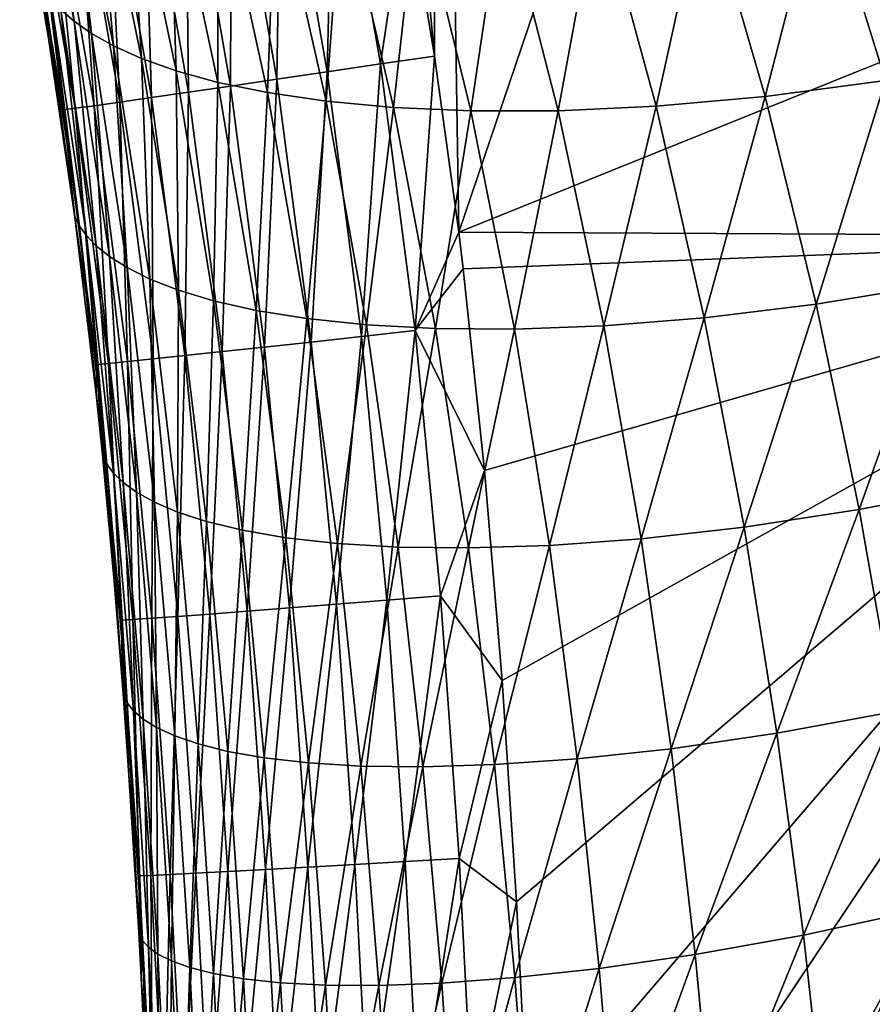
# Model space of a CAD drawing. Header units: metres. Extents: x -104 to 104, y -68 to 90.
# Tile 456 of 656: x -24.3 to -22.05, y 27.71 to 30.31. Entities that reach past the tile are written whole.
import ezdxf

# ---------------------------------------------------------------- set-up
doc = ezdxf.new("R2010")
doc.units = ezdxf.units.M
doc.layers.add('solid_FIT-BATH-153_SW0002', color=7, linetype='CONTINUOUS')

msp = doc.modelspace()

# ---------------------------------------------------------------- linework, layer by layer
at = {"layer": 'solid_FIT-BATH-153_SW0002'}
for points in [[(-23.276211, 30.6551, 16.15406), (-23.202858, 30.210238, 16.151699), (-23.620911, 34.681229, 16.172358)], [(-23.201376, 33.714073, 16.168056), (-23.620911, 34.681229, 16.172358), (-23.202858, 30.210238, 16.151699)], [(-23.201376, 33.714073, 16.168056), (-23.202858, 30.210238, 16.151699), (-23.139238, 29.745956, 16.149181)], [(-22.359919, 32.041527, 16.159895), (-23.201376, 33.714073, 16.168056), (-23.139238, 29.745956, 16.149181)], [(-22.359919, 32.041527, 16.159895), (-23.139238, 29.745956, 16.149181), (-21.4053, 30.445055, 16.151255)], [(-24.154644, 30.302532, 9.107574), (-24.27581, 30.91901, 9.044668), (-24.231009, 30.885176, 7.597458)], [(-24.154644, 30.302532, 9.107574), (-24.189634, 30.332682, 10.581941), (-24.27581, 30.91901, 9.044668)], [(-24.109022, 30.270475, 7.670925), (-24.231009, 30.885176, 7.597458), (-24.173689, 30.84955, 6.188597)], [(-24.109022, 30.270475, 7.670925), (-24.154644, 30.302532, 9.107574), (-24.231009, 30.885176, 7.597458)], [(-23.608374, 30.866951, 16.113642), (-23.486834, 30.168833, 16.109938), (-23.468977, 30.894476, 16.145029)], [(-23.486834, 30.168833, 16.109938), (-23.346264, 30.18977, 16.141304), (-23.468977, 30.894476, 16.145029)], [(-23.468977, 30.894476, 16.145029), (-23.346264, 30.18977, 16.141304), (-23.276211, 30.6551, 16.15406)], [(-23.739567, 30.841158, 16.062866), (-23.619129, 30.149242, 16.059181), (-23.608374, 30.866951, 16.113642)], [(-23.619129, 30.149242, 16.059181), (-23.486834, 30.168833, 16.109938), (-23.608374, 30.866951, 16.113642)], [(-24.050493, 30.237249, 6.271262), (-24.173689, 30.84955, 6.188597), (-24.101341, 30.81321, 4.81223)], [(-24.050493, 30.237249, 6.271262), (-24.109022, 30.270475, 7.670925), (-24.173689, 30.84955, 6.188597)], [(-23.861013, 30.817394, 15.994285), (-23.741594, 30.131224, 15.990612), (-23.739567, 30.841158, 16.062866)], [(-23.741594, 30.131224, 15.990612), (-23.619129, 30.149242, 16.059181), (-23.739567, 30.841158, 16.062866)], [(-23.976662, 30.203926, 4.903316), (-24.101341, 30.81321, 4.81223), (-24.011869, 30.777206, 3.465278)], [(-23.976662, 30.203926, 4.903316), (-24.050493, 30.237249, 6.271262), (-24.101341, 30.81321, 4.81223)], [(-23.971165, 30.795956, 15.909479), (-23.852667, 30.115002, 15.905816), (-23.861013, 30.817394, 15.994285)], [(-23.852667, 30.115002, 15.905816), (-23.741594, 30.131224, 15.990612), (-23.861013, 30.817394, 15.994285)], [(-24.151398, 30.761257, 15.697525), (-24.034407, 30.088852, 15.693869), (-24.068474, 30.777143, 15.810032)], [(-24.068474, 30.777143, 15.810032), (-23.95079, 30.100801, 15.806375), (-23.971165, 30.795956, 15.909479)], [(-24.034407, 30.088852, 15.693869), (-23.95079, 30.100801, 15.806375), (-24.068474, 30.777143, 15.810032)], [(-23.885469, 30.171556, 3.56401), (-24.011869, 30.777206, 3.465278), (-23.903519, 30.742584, 2.14716)], [(-23.885469, 30.171556, 3.56401), (-23.976662, 30.203926, 4.903316), (-24.011869, 30.777206, 3.465278)], [(-23.95079, 30.100801, 15.806375), (-23.852667, 30.115002, 15.905816), (-23.971165, 30.795956, 15.909479)], [(-24.21839, 30.748594, 15.573539), (-24.101954, 30.079374, 15.56988), (-24.151398, 30.761257, 15.697525)], [(-24.101954, 30.079374, 15.56988), (-24.034407, 30.088852, 15.693869), (-24.151398, 30.761257, 15.697525)], [(-24.298389, 30.734131, 15.297461), (-24.182611, 30.068743, 15.293787), (-24.267902, 30.739452, 15.439657)], [(-24.221388, 30.251812, 15.148431), (-24.182611, 30.068743, 15.293787), (-24.298389, 30.734131, 15.297461)], [(-24.24826, 30.411251, 15.149306), (-24.221388, 30.251812, 15.148431), (-24.298389, 30.734131, 15.297461)], [(-24.267902, 30.739452, 15.439657), (-24.151876, 30.072598, 15.435993), (-24.21839, 30.748594, 15.573539)], [(-24.182611, 30.068743, 15.293787), (-24.151876, 30.072598, 15.435993), (-24.267902, 30.739452, 15.439657)], [(-24.151876, 30.072598, 15.435993), (-24.101954, 30.079374, 15.56988), (-24.21839, 30.748594, 15.573539)], [(-23.775133, 30.141176, 2.252283), (-23.903519, 30.742584, 2.14716), (-23.774464, 30.710581, 0.859861)], [(-23.775133, 30.141176, 2.252283), (-23.885469, 30.171556, 3.56401), (-23.903519, 30.742584, 2.14716)], [(-22.012568, 30.146383, -7.031457), (-22.180403, 30.688293, -7.122943), (-21.843716, 30.737312, -8.103988)], [(-23.643768, 30.114035, 0.969619), (-23.775133, 30.141176, 2.252283), (-23.774464, 30.710581, 0.859861)], [(-23.643768, 30.114035, 0.969619), (-23.774464, 30.710581, 0.859861), (-23.623083, 30.682577, -0.393376)], [(-23.48963, 30.091534, -0.281037), (-23.643768, 30.114035, 0.969619), (-23.623083, 30.682577, -0.393376)], [(-23.48963, 30.091534, -0.281037), (-23.623083, 30.682577, -0.393376), (-23.44817, 30.659891, -1.610836)], [(-22.330521, 30.104086, -6.001132), (-22.490257, 30.656469, -6.098808), (-22.180403, 30.688293, -7.122943)], [(-22.012568, 30.146383, -7.031457), (-22.330521, 30.104086, -6.001132), (-22.180403, 30.688293, -7.122943)], [(-23.311308, 30.075024, -1.497968), (-23.48963, 30.091534, -0.281037), (-23.44817, 30.659891, -1.610836)], [(-23.311308, 30.075024, -1.497968), (-23.44817, 30.659891, -1.610836), (-23.248581, 30.643873, -2.790948)], [(-23.346264, 30.18977, 16.141304), (-23.202858, 30.210238, 16.151699), (-23.276211, 30.6551, 16.15406)], [(-22.618418, 30.07806, -4.931844), (-22.770998, 30.639885, -5.035176), (-22.490257, 30.656469, -6.098808)], [(-22.330521, 30.104086, -6.001132), (-22.618418, 30.07806, -4.931844), (-22.490257, 30.656469, -6.098808)], [(-23.107456, 30.065886, -2.67957), (-23.311308, 30.075024, -1.497968), (-23.248581, 30.643873, -2.790948)], [(-23.107456, 30.065886, -2.67957), (-23.248581, 30.643873, -2.790948), (-23.023312, 30.636425, -3.932539)], [(-22.876942, 30.066093, -3.824484), (-23.107456, 30.065886, -2.67957), (-23.023312, 30.636425, -3.932539)], [(-22.876942, 30.066093, -3.824484), (-23.023312, 30.636425, -3.932539), (-22.770998, 30.639885, -5.035176)], [(-22.618418, 30.07806, -4.931844), (-22.876942, 30.066093, -3.824484), (-22.770998, 30.639885, -5.035176)], [(-21.4053, 30.445055, 16.151255), (-23.139238, 29.745956, 16.149181), (-20.927576, 29.734585, 16.147142)], [(-24.234861, 30.386396, 13.6128), (-24.221388, 30.251812, 15.148431), (-24.24826, 30.411251, 15.149306)], [(-24.140476, 29.761612, 13.628867), (-24.15263, 29.785271, 15.14584), (-24.234861, 30.386396, 13.6128)], [(-24.234861, 30.386396, 13.6128), (-24.15263, 29.785271, 15.14584), (-24.221388, 30.251812, 15.148431)], [(-24.140476, 29.761612, 13.628867), (-24.234861, 30.386396, 13.6128), (-24.215883, 30.360685, 12.086967)], [(-24.122168, 29.736444, 12.11997), (-24.215883, 30.360685, 12.086967), (-24.189634, 30.332682, 10.581941)], [(-24.122168, 29.736444, 12.11997), (-24.140476, 29.761612, 13.628867), (-24.215883, 30.360685, 12.086967)], [(-24.096157, 29.709688, 10.62929), (-24.189634, 30.332682, 10.581941), (-24.154644, 30.302532, 9.107574)], [(-24.096157, 29.709688, 10.62929), (-24.122168, 29.736444, 12.11997), (-24.189634, 30.332682, 10.581941)], [(-24.060881, 29.681463, 9.166734), (-24.154644, 30.302532, 9.107574), (-24.109022, 30.270475, 7.670925)], [(-24.060881, 29.681463, 9.166734), (-24.096157, 29.709688, 10.62929), (-24.154644, 30.302532, 9.107574)], [(-24.014469, 29.651968, 7.739857), (-24.109022, 30.270475, 7.670925), (-24.050493, 30.237249, 6.271262)], [(-24.014469, 29.651968, 7.739857), (-24.060881, 29.681463, 9.166734), (-24.109022, 30.270475, 7.670925)], [(-24.221388, 30.251812, 15.148431), (-24.15263, 29.785271, 15.14584), (-24.182611, 30.068743, 15.293787)], [(-23.954739, 29.621922, 6.348554), (-24.050493, 30.237249, 6.271262), (-23.976662, 30.203926, 4.903316)], [(-23.954739, 29.621922, 6.348554), (-24.014469, 29.651968, 7.739857), (-24.050493, 30.237249, 6.271262)], [(-23.879393, 29.592388, 4.988102), (-23.976662, 30.203926, 4.903316), (-23.885469, 30.171556, 3.56401)], [(-23.879393, 29.592388, 4.988102), (-23.954739, 29.621922, 6.348554), (-23.976662, 30.203926, 4.903316)], [(-23.346264, 30.18977, 16.141304), (-23.25449, 29.485888, 16.137457), (-23.202858, 30.210238, 16.151699)], [(-23.25449, 29.485888, 16.137457), (-23.139238, 29.745956, 16.149181), (-23.202858, 30.210238, 16.151699)], [(-23.486834, 30.168833, 16.109938), (-23.39579, 29.470251, 16.106112), (-23.346264, 30.18977, 16.141304)], [(-23.39579, 29.470251, 16.106112), (-23.25449, 29.485888, 16.137457), (-23.346264, 30.18977, 16.141304)], [(-23.786402, 29.564411, 3.655442), (-23.885469, 30.171556, 3.56401), (-23.775133, 30.141176, 2.252283)], [(-23.786402, 29.564411, 3.655442), (-23.879393, 29.592388, 4.988102), (-23.885469, 30.171556, 3.56401)], [(-23.619129, 30.149242, 16.059181), (-23.528774, 29.455652, 16.05537), (-23.486834, 30.168833, 16.109938)], [(-23.528774, 29.455652, 16.05537), (-23.39579, 29.470251, 16.106112), (-23.486834, 30.168833, 16.109938)], [(-23.852667, 30.115002, 15.905816), (-23.763523, 29.430237, 15.902034), (-23.741594, 30.131224, 15.990612)], [(-23.673952, 29.539022, 2.349087), (-23.786402, 29.564411, 3.655442), (-23.775133, 30.141176, 2.252283)], [(-23.673952, 29.539022, 2.349087), (-23.775133, 30.141176, 2.252283), (-23.643768, 30.114035, 0.969619)], [(-23.763523, 29.430237, 15.902034), (-23.651875, 29.442259, 15.986817), (-23.741594, 30.131224, 15.990612)], [(-23.741594, 30.131224, 15.990612), (-23.651875, 29.442259, 15.986817), (-23.619129, 30.149242, 16.059181)], [(-23.651875, 29.442259, 15.986817), (-23.528774, 29.455652, 16.05537), (-23.619129, 30.149242, 16.059181)], [(-22.195576, 29.555605, -5.917203), (-22.330521, 30.104086, -6.001132), (-22.012568, 30.146383, -7.031457)], [(-21.868872, 29.608938, -6.954315), (-22.195576, 29.555605, -5.917203), (-22.012568, 30.146383, -7.031457)], [(-24.034407, 30.088852, 15.693869), (-23.946205, 29.410975, 15.690102), (-23.95079, 30.100801, 15.806375)], [(-23.95079, 30.100801, 15.806375), (-23.862156, 29.419754, 15.802602), (-23.852667, 30.115002, 15.905816)], [(-23.946205, 29.410975, 15.690102), (-23.862156, 29.419754, 15.802602), (-23.95079, 30.100801, 15.806375)], [(-23.862156, 29.419754, 15.802602), (-23.763523, 29.430237, 15.902034), (-23.852667, 30.115002, 15.905816)], [(-23.540096, 29.517471, 1.070074), (-23.673952, 29.539022, 2.349087), (-23.643768, 30.114035, 0.969619)], [(-23.540096, 29.517471, 1.070074), (-23.643768, 30.114035, 0.969619), (-23.48963, 30.091534, -0.281037)], [(-22.491171, 29.519548, -4.841652), (-22.618418, 30.07806, -4.931844), (-22.330521, 30.104086, -6.001132)], [(-22.195576, 29.555605, -5.917203), (-22.491171, 29.519548, -4.841652), (-22.330521, 30.104086, -6.001132)], [(-24.151876, 30.072598, 15.435993), (-24.064285, 29.399195, 15.432231), (-24.101954, 30.079374, 15.56988)], [(-24.101954, 30.079374, 15.56988), (-24.014103, 29.404066, 15.566118), (-24.034407, 30.088852, 15.693869)], [(-24.064285, 29.399195, 15.432231), (-24.014103, 29.404066, 15.566118), (-24.101954, 30.079374, 15.56988)], [(-24.014103, 29.404066, 15.566118), (-23.946205, 29.410975, 15.690102), (-24.034407, 30.088852, 15.693869)], [(-23.382963, 29.501186, -0.178919), (-23.540096, 29.517471, 1.070074), (-23.48963, 30.091534, -0.281037)], [(-23.382963, 29.501186, -0.178919), (-23.48963, 30.091534, -0.281037), (-23.311308, 30.075024, -1.497968)], [(-23.200947, 29.491543, -1.396165), (-23.382963, 29.501186, -0.178919), (-23.311308, 30.075024, -1.497968)], [(-23.200947, 29.491543, -1.396165), (-23.311308, 30.075024, -1.497968), (-23.107456, 30.065886, -2.67957)], [(-22.756361, 29.498461, -3.728937), (-22.876942, 30.066093, -3.824484), (-22.618418, 30.07806, -4.931844)], [(-22.491171, 29.519548, -4.841652), (-22.756361, 29.498461, -3.728937), (-22.618418, 30.07806, -4.931844)], [(-24.182611, 30.068743, 15.293787), (-24.095181, 29.396526, 15.290023), (-24.151876, 30.072598, 15.435993)], [(-24.15263, 29.785271, 15.14584), (-24.095181, 29.396526, 15.290023), (-24.182611, 30.068743, 15.293787)], [(-24.095181, 29.396526, 15.290023), (-24.064285, 29.399195, 15.432231), (-24.151876, 30.072598, 15.435993)], [(-22.992502, 29.489956, -2.580019), (-23.200947, 29.491543, -1.396165), (-23.107456, 30.065886, -2.67957)], [(-22.992502, 29.489956, -2.580019), (-23.107456, 30.065886, -2.67957), (-22.876942, 30.066093, -3.824484)], [(-22.756361, 29.498461, -3.728937), (-22.992502, 29.489956, -2.580019), (-22.876942, 30.066093, -3.824484)], [(-24.15263, 29.785271, 15.14584), (-24.096722, 29.318392, 15.143175), (-24.095181, 29.396526, 15.290023)], [(-24.140476, 29.761612, 13.628867), (-24.096722, 29.318392, 15.143175), (-24.15263, 29.785271, 15.14584)], [(-24.140476, 29.761612, 13.628867), (-24.080046, 29.157507, 15.142253), (-24.096722, 29.318392, 15.143175)], [(-24.068743, 29.132975, 13.643631), (-24.080046, 29.157507, 15.142253), (-24.140476, 29.761612, 13.628867)], [(-24.068743, 29.132975, 13.643631), (-24.140476, 29.761612, 13.628867), (-24.122168, 29.736444, 12.11997)], [(-24.051117, 29.109159, 12.150629), (-24.122168, 29.736444, 12.11997), (-24.096157, 29.709688, 10.62929)], [(-24.051117, 29.109159, 12.150629), (-24.068743, 29.132975, 13.643631), (-24.122168, 29.736444, 12.11997)], [(-23.25449, 29.485888, 16.137457), (-23.127472, 29.649168, 16.148649), (-23.139238, 29.745956, 16.149181)], [(-20.927576, 29.734585, 16.147142), (-23.139238, 29.745956, 16.149181), (-23.127472, 29.649168, 16.148649)], [(-24.025373, 29.084448, 10.673356), (-24.096157, 29.709688, 10.62929), (-24.060881, 29.681463, 9.166734)], [(-24.025373, 29.084448, 10.673356), (-24.051117, 29.109159, 12.150629), (-24.096157, 29.709688, 10.62929)], [(-20.927576, 29.734585, 16.147142), (-23.127472, 29.649168, 16.148649), (-23.070885, 29.116577, 16.145674)], [(-20.927576, 29.734585, 16.147142), (-23.070885, 29.116577, 16.145674), (-23.024567, 28.561956, 16.14249)], [(-20.927576, 29.734585, 16.147142), (-23.024567, 28.561956, 16.14249), (-22.986572, 27.978251, 16.139038)], [(-20.927576, 29.734585, 16.147142), (-22.986572, 27.978251, 16.139038), (-22.955778, 27.368484, 16.135321)], [(-20.927576, 29.734585, 16.147142), (-22.955778, 27.368484, 16.135321), (-22.93062, 26.740654, 16.131369)], [(-20.927576, 29.734585, 16.147142), (-22.93062, 26.740654, 16.131369), (-22.908367, 26.101393, 16.127209)], [(-22.908367, 26.101393, 16.127209), (-22.869244, 24.93927, 16.11928), (-20.927576, 29.734585, 16.147142)], [(-20.340939, 28.927181, 16.142269), (-20.927576, 29.734585, 16.147142), (-22.869244, 24.93927, 16.11928)], [(-23.989868, 29.058929, 9.221751), (-24.060881, 29.681463, 9.166734), (-24.014469, 29.651968, 7.739857)], [(-23.989868, 29.058929, 9.221751), (-24.025373, 29.084448, 10.673356), (-24.060881, 29.681463, 9.166734)], [(-23.942739, 29.03277, 7.803798), (-24.014469, 29.651968, 7.739857), (-23.954739, 29.621922, 6.348554)], [(-23.942739, 29.03277, 7.803798), (-23.989868, 29.058929, 9.221751), (-24.014469, 29.651968, 7.739857)], [(-23.25449, 29.485888, 16.137457), (-23.070885, 29.116577, 16.145674), (-23.127472, 29.649168, 16.148649)], [(-23.881878, 29.006664, 6.419961), (-23.954739, 29.621922, 6.348554), (-23.879393, 29.592388, 4.988102)], [(-23.881878, 29.006664, 6.419961), (-23.942739, 29.03277, 7.803798), (-23.954739, 29.621922, 6.348554)], [(-22.082378, 29.013586, -5.847806), (-22.195576, 29.555605, -5.917203), (-21.868872, 29.608938, -6.954315)], [(-21.746481, 29.078436, -6.892283), (-22.082378, 29.013586, -5.847806), (-21.868872, 29.608938, -6.954315)], [(-23.805071, 28.981667, 5.06602), (-23.881878, 29.006664, 6.419961), (-23.879393, 29.592388, 4.988102)], [(-23.805071, 28.981667, 5.06602), (-23.879393, 29.592388, 4.988102), (-23.786402, 29.564411, 3.655442)], [(-23.710306, 28.958807, 3.738945), (-23.805071, 28.981667, 5.06602), (-23.786402, 29.564411, 3.655442)], [(-23.710306, 28.958807, 3.738945), (-23.786402, 29.564411, 3.655442), (-23.673952, 29.539022, 2.349087)], [(-22.386009, 28.966988, -4.765397), (-22.491171, 29.519548, -4.841652), (-22.195576, 29.555605, -5.917203)], [(-22.082378, 29.013586, -5.847806), (-22.386009, 28.966988, -4.765397), (-22.195576, 29.555605, -5.917203)], [(-23.59573, 28.939114, 2.436884), (-23.710306, 28.958807, 3.738945), (-23.673952, 29.539022, 2.349087)], [(-23.59573, 28.939114, 2.436884), (-23.673952, 29.539022, 2.349087), (-23.540096, 29.517471, 1.070074)], [(-23.459333, 28.923841, 1.160487), (-23.59573, 28.939114, 2.436884), (-23.540096, 29.517471, 1.070074)], [(-23.459333, 28.923841, 1.160487), (-23.540096, 29.517471, 1.070074), (-23.382963, 29.501186, -0.178919)], [(-22.658117, 28.936237, -3.646707), (-22.756361, 29.498461, -3.728937), (-22.491171, 29.519548, -4.841652)], [(-22.386009, 28.966988, -4.765397), (-22.658117, 28.936237, -3.646707), (-22.491171, 29.519548, -4.841652)], [(-23.299112, 28.914433, -0.0878), (-23.459333, 28.923841, 1.160487), (-23.382963, 29.501186, -0.178919)], [(-23.39579, 29.470251, 16.106112), (-23.32905, 28.774298, 16.102169), (-23.25449, 29.485888, 16.137457)], [(-23.299112, 28.914433, -0.0878), (-23.382963, 29.501186, -0.178919), (-23.200947, 29.491543, -1.396165)], [(-23.32905, 28.774298, 16.102169), (-23.187338, 28.785797, 16.133495), (-23.25449, 29.485888, 16.137457)], [(-23.113276, 28.912289, -1.306228), (-23.299112, 28.914433, -0.0878), (-23.200947, 29.491543, -1.396165)], [(-23.25449, 29.485888, 16.137457), (-23.187338, 28.785797, 16.133495), (-23.070885, 29.116577, 16.145674)], [(-23.113276, 28.912289, -1.306228), (-23.200947, 29.491543, -1.396165), (-22.992502, 29.489956, -2.580019)], [(-22.900082, 28.918859, -2.493105), (-23.113276, 28.912289, -1.306228), (-22.992502, 29.489956, -2.580019)], [(-22.900082, 28.918859, -2.493105), (-22.992502, 29.489956, -2.580019), (-22.756361, 29.498461, -3.728937)], [(-22.658117, 28.936237, -3.646707), (-22.900082, 28.918859, -2.493105), (-22.756361, 29.498461, -3.728937)], [(-23.651875, 29.442259, 15.986817), (-23.58588, 28.753817, 15.98291), (-23.528774, 29.455652, 16.05537)], [(-23.58588, 28.753817, 15.98291), (-23.462421, 28.763597, 16.051447), (-23.528774, 29.455652, 16.05537)], [(-23.528774, 29.455652, 16.05537), (-23.462421, 28.763597, 16.051447), (-23.39579, 29.470251, 16.106112)], [(-23.462421, 28.763597, 16.051447), (-23.32905, 28.774298, 16.102169), (-23.39579, 29.470251, 16.106112)], [(-23.862156, 29.419754, 15.802602), (-23.796774, 28.737495, 15.798721), (-23.763523, 29.430237, 15.902034)], [(-23.796774, 28.737495, 15.798721), (-23.697855, 28.745075, 15.898141), (-23.763523, 29.430237, 15.902034)], [(-23.763523, 29.430237, 15.902034), (-23.697855, 28.745075, 15.898141), (-23.651875, 29.442259, 15.986817)], [(-23.697855, 28.745075, 15.898141), (-23.58588, 28.753817, 15.98291), (-23.651875, 29.442259, 15.986817)], [(-24.095181, 29.396526, 15.290023), (-24.030476, 28.721182, 15.286175), (-24.064285, 29.399195, 15.432231)], [(-24.064285, 29.399195, 15.432231), (-23.999489, 28.722918, 15.428378), (-24.014103, 29.404066, 15.566118)], [(-24.030476, 28.721182, 15.286175), (-23.999489, 28.722918, 15.428378), (-24.064285, 29.399195, 15.432231)], [(-24.014103, 29.404066, 15.566118), (-23.949163, 28.726295, 15.562259), (-23.946205, 29.410975, 15.690102)], [(-23.999489, 28.722918, 15.428378), (-23.949163, 28.726295, 15.562259), (-24.014103, 29.404066, 15.566118)], [(-23.949163, 28.726295, 15.562259), (-23.881067, 28.731195, 15.686234), (-23.946205, 29.410975, 15.690102)], [(-23.946205, 29.410975, 15.690102), (-23.881067, 28.731195, 15.686234), (-23.862156, 29.419754, 15.802602)], [(-23.881067, 28.731195, 15.686234), (-23.796774, 28.737495, 15.798721), (-23.862156, 29.419754, 15.802602)], [(-24.096722, 29.318392, 15.143175), (-24.080046, 29.157507, 15.142253), (-24.095181, 29.396526, 15.290023)], [(-24.049234, 28.8248, 15.140332), (-24.030476, 28.721182, 15.286175), (-24.095181, 29.396526, 15.290023)], [(-24.080046, 29.157507, 15.142253), (-24.049234, 28.8248, 15.140332), (-24.095181, 29.396526, 15.290023)], [(-24.068743, 29.132975, 13.643631), (-24.049234, 28.8248, 15.140332), (-24.080046, 29.157507, 15.142253)], [(-24.068743, 29.132975, 13.643631), (-24.02541, 28.527529, 15.138577), (-24.049234, 28.8248, 15.140332)], [(-24.01502, 28.503542, 13.657004), (-24.02541, 28.527529, 15.138577), (-24.068743, 29.132975, 13.643631)], [(-24.01502, 28.503542, 13.657004), (-24.068743, 29.132975, 13.643631), (-24.051117, 29.109159, 12.150629)], [(-23.187338, 28.785797, 16.133495), (-23.024567, 28.561956, 16.14249), (-23.070885, 29.116577, 16.145674)], [(-23.998055, 28.481905, 12.178747), (-24.051117, 29.109159, 12.150629), (-24.025373, 29.084448, 10.673356)], [(-23.998055, 28.481905, 12.178747), (-24.01502, 28.503542, 13.657004), (-24.051117, 29.109159, 12.150629)], [(-23.972607, 28.460041, 10.71385), (-24.025373, 29.084448, 10.673356), (-23.989868, 29.058929, 9.221751)], [(-23.972607, 28.460041, 10.71385), (-23.998055, 28.481905, 12.178747), (-24.025373, 29.084448, 10.673356)], [(-21.987864, 28.480589, -5.793852), (-22.082378, 29.013586, -5.847806), (-21.746481, 29.078436, -6.892283)], [(-23.936947, 28.438013, 9.27225), (-23.989868, 29.058929, 9.221751), (-23.942739, 29.03277, 7.803798)], [(-23.936947, 28.438013, 9.27225), (-23.972607, 28.460041, 10.71385), (-23.989868, 29.058929, 9.221751)], [(-23.889219, 28.415953, 7.862301), (-23.942739, 29.03277, 7.803798), (-23.881878, 29.006664, 6.419961)], [(-23.889219, 28.415953, 7.862301), (-23.936947, 28.438013, 9.27225), (-23.942739, 29.03277, 7.803798)], [(-22.299669, 28.42301, -4.703999), (-22.386009, 28.966988, -4.765397), (-22.082378, 29.013586, -5.847806)], [(-21.987864, 28.480589, -5.793852), (-22.299669, 28.42301, -4.703999), (-22.082378, 29.013586, -5.847806)], [(-23.827364, 28.394531, 6.484967), (-23.889219, 28.415953, 7.862301), (-23.881878, 29.006664, 6.419961)], [(-23.827364, 28.394531, 6.484967), (-23.881878, 29.006664, 6.419961), (-23.805071, 28.981667, 5.06602)], [(-23.749235, 28.374786, 5.13648), (-23.827364, 28.394531, 6.484967), (-23.805071, 28.981667, 5.06602)], [(-23.749235, 28.374786, 5.13648), (-23.805071, 28.981667, 5.06602), (-23.710306, 28.958807, 3.738945)], [(-23.652822, 28.357742, 3.813852), (-23.749235, 28.374786, 5.13648), (-23.710306, 28.958807, 3.738945)], [(-23.652822, 28.357742, 3.813852), (-23.710306, 28.958807, 3.738945), (-23.59573, 28.939114, 2.436884)], [(-22.578758, 28.38212, -3.578713), (-22.658117, 28.936237, -3.646707), (-22.386009, 28.966988, -4.765397)], [(-22.299669, 28.42301, -4.703999), (-22.578758, 28.38212, -3.578713), (-22.386009, 28.966988, -4.765397)], [(-23.536224, 28.344416, 2.514937), (-23.652822, 28.357742, 3.813852), (-23.59573, 28.939114, 2.436884)], [(-23.536224, 28.344416, 2.514937), (-23.59573, 28.939114, 2.436884), (-23.459333, 28.923841, 1.160487)], [(-22.826555, 28.355358, -2.41974), (-22.900082, 28.918859, -2.493105), (-22.658117, 28.936237, -3.646707)], [(-22.578758, 28.38212, -3.578713), (-22.826555, 28.355358, -2.41974), (-22.658117, 28.936237, -3.646707)], [(-23.397366, 28.336063, 1.240057), (-23.536224, 28.344416, 2.514937), (-23.459333, 28.923841, 1.160487)], [(-23.397366, 28.336063, 1.240057), (-23.459333, 28.923841, 1.160487), (-23.299112, 28.914433, -0.0878)], [(-23.234114, 28.334143, -0.008532), (-23.397366, 28.336063, 1.240057), (-23.299112, 28.914433, -0.0878)], [(-23.234114, 28.334143, -0.008532), (-23.299112, 28.914433, -0.0878), (-23.113276, 28.912289, -1.306228)], [(-23.044489, 28.340082, -1.229048), (-23.234114, 28.334143, -0.008532), (-23.113276, 28.912289, -1.306228)], [(-23.044489, 28.340082, -1.229048), (-23.113276, 28.912289, -1.306228), (-22.900082, 28.918859, -2.493105)], [(-22.826555, 28.355358, -2.41974), (-23.044489, 28.340082, -1.229048), (-22.900082, 28.918859, -2.493105)], [(-19.165297, 27.486382, 16.133041), (-20.340939, 28.927181, 16.142269), (-22.869244, 24.93927, 16.11928)], [(-24.049234, 28.8248, 15.140332), (-24.02541, 28.527529, 15.138577), (-24.030476, 28.721182, 15.286175)], [(-23.462421, 28.763597, 16.051447), (-23.414032, 28.076317, 16.047417), (-23.32905, 28.774298, 16.102169)], [(-23.414032, 28.076317, 16.047417), (-23.28046, 28.084101, 16.098122), (-23.32905, 28.774298, 16.102169)], [(-23.32905, 28.774298, 16.102169), (-23.28046, 28.084101, 16.098122), (-23.187338, 28.785797, 16.133495)], [(-23.28046, 28.084101, 16.098122), (-23.138533, 28.092505, 16.129431), (-23.187338, 28.785797, 16.133495)], [(-23.187338, 28.785797, 16.133495), (-23.138533, 28.092505, 16.129431), (-23.024567, 28.561956, 16.14249)], [(-23.697855, 28.745075, 15.898141), (-23.64982, 28.06296, 15.894147), (-23.58588, 28.753817, 15.98291)], [(-23.64982, 28.06296, 15.894147), (-23.537678, 28.069242, 15.978898), (-23.58588, 28.753817, 15.98291)], [(-23.58588, 28.753817, 15.98291), (-23.537678, 28.069242, 15.978898), (-23.462421, 28.763597, 16.051447)], [(-23.537678, 28.069242, 15.978898), (-23.414032, 28.076317, 16.047417), (-23.462421, 28.763597, 16.051447)], [(-24.030476, 28.721182, 15.286175), (-23.982906, 28.046446, 15.282249), (-23.999489, 28.722918, 15.428378)], [(-23.999489, 28.722918, 15.428378), (-23.951887, 28.047478, 15.424442), (-23.949163, 28.726295, 15.562259)], [(-23.982906, 28.046446, 15.282249), (-23.951887, 28.047478, 15.424442), (-23.999489, 28.722918, 15.428378)], [(-23.951887, 28.047478, 15.424442), (-23.901493, 28.04973, 15.558311), (-23.949163, 28.726295, 15.562259)], [(-23.949163, 28.726295, 15.562259), (-23.901493, 28.04973, 15.558311), (-23.881067, 28.731195, 15.686234)], [(-23.901493, 28.04973, 15.558311), (-23.833302, 28.053118, 15.682271), (-23.881067, 28.731195, 15.686234)], [(-23.881067, 28.731195, 15.686234), (-23.833302, 28.053118, 15.682271), (-23.796774, 28.737495, 15.798721)], [(-23.833302, 28.053118, 15.682271), (-23.748886, 28.057556, 15.794744), (-23.796774, 28.737495, 15.798721)], [(-23.796774, 28.737495, 15.798721), (-23.748886, 28.057556, 15.794744), (-23.697855, 28.745075, 15.898141)], [(-23.748886, 28.057556, 15.794744), (-23.64982, 28.06296, 15.894147), (-23.697855, 28.745075, 15.898141)], [(-24.010063, 28.312563, 15.137272), (-23.982906, 28.046446, 15.282249), (-24.030476, 28.721182, 15.286175)], [(-24.02541, 28.527529, 15.138577), (-24.010063, 28.312563, 15.137272), (-24.030476, 28.721182, 15.286175)], [(-23.138533, 28.092505, 16.129431), (-22.986572, 27.978251, 16.139038), (-23.024567, 28.561956, 16.14249)], [(-24.01502, 28.503542, 13.657004), (-24.010063, 28.312563, 15.137272), (-24.02541, 28.527529, 15.138577)], [(-24.01502, 28.503542, 13.657004), (-23.984266, 27.897795, 15.134641), (-24.010063, 28.312563, 15.137272)], [(-23.974783, 27.876469, 13.668753), (-23.984266, 27.897795, 15.134641), (-24.01502, 28.503542, 13.657004)], [(-23.974783, 27.876469, 13.668753), (-24.01502, 28.503542, 13.657004), (-23.998055, 28.481905, 12.178747)], [(-23.958439, 27.857857, 12.204022), (-23.998055, 28.481905, 12.178747), (-23.972607, 28.460041, 10.71385)], [(-23.958439, 27.857857, 12.204022), (-23.974783, 27.876469, 13.668753), (-23.998055, 28.481905, 12.178747)], [(-22.229124, 27.890205, -4.658011), (-22.299669, 28.42301, -4.703999), (-21.987864, 28.480589, -5.793852)], [(-21.909216, 27.959112, -5.755865), (-22.229124, 27.890205, -4.658011), (-21.987864, 28.480589, -5.793852)], [(-23.933311, 27.839653, 10.750414), (-23.972607, 28.460041, 10.71385), (-23.936947, 28.438013, 9.27225)], [(-23.933311, 27.839653, 10.750414), (-23.958439, 27.857857, 12.204022), (-23.972607, 28.460041, 10.71385)], [(-23.897604, 27.821898, 9.317835), (-23.936947, 28.438013, 9.27225), (-23.889219, 28.415953, 7.862301)], [(-23.897604, 27.821898, 9.317835), (-23.933311, 27.839653, 10.750414), (-23.936947, 28.438013, 9.27225)], [(-23.849445, 27.804686, 7.914937), (-23.897604, 27.821898, 9.317835), (-23.889219, 28.415953, 7.862301)], [(-23.849445, 27.804686, 7.914937), (-23.889219, 28.415953, 7.862301), (-23.827364, 28.394531, 6.484967)], [(-22.515051, 27.838791, -3.525539), (-22.578758, 28.38212, -3.578713), (-22.299669, 28.42301, -4.703999)], [(-22.229124, 27.890205, -4.658011), (-22.515051, 27.838791, -3.525539), (-22.299669, 28.42301, -4.703999)], [(-23.786812, 27.78867, 6.543111), (-23.849445, 27.804686, 7.914937), (-23.827364, 28.394531, 6.484967)], [(-23.786812, 27.78867, 6.543111), (-23.827364, 28.394531, 6.484967), (-23.749235, 28.374786, 5.13648)], [(-23.70759, 27.774868, 5.198987), (-23.786812, 27.78867, 6.543111), (-23.749235, 28.374786, 5.13648)], [(-23.70759, 27.774868, 5.198987), (-23.749235, 28.374786, 5.13648), (-23.652822, 28.357742, 3.813852)], [(-22.768499, 27.802214, -2.360531), (-22.826555, 28.355358, -2.41974), (-22.578758, 28.38212, -3.578713)], [(-22.515051, 27.838791, -3.525539), (-22.768499, 27.802214, -2.360531), (-22.578758, 28.38212, -3.578713)], [(-23.60976, 27.764296, 3.879633), (-23.70759, 27.774868, 5.198987), (-23.652822, 28.357742, 3.813852)], [(-23.60976, 27.764296, 3.879633), (-23.652822, 28.357742, 3.813852), (-23.536224, 28.344416, 2.514937)], [(-23.491373, 27.757957, 2.582678), (-23.60976, 27.764296, 3.879633), (-23.536224, 28.344416, 2.514937)], [(-23.491373, 27.757957, 2.582678), (-23.536224, 28.344416, 2.514937), (-23.397366, 28.336063, 1.240057)], [(-23.350271, 27.757111, 1.30819), (-23.491373, 27.757957, 2.582678), (-23.397366, 28.336063, 1.240057)], [(-23.350271, 27.757111, 1.30819), (-23.397366, 28.336063, 1.240057), (-23.234114, 28.334143, -0.008532)], [(-23.184193, 27.763227, 0.058274), (-23.350271, 27.757111, 1.30819), (-23.234114, 28.334143, -0.008532)], [(-23.184193, 27.763227, 0.058274), (-23.234114, 28.334143, -0.008532), (-23.044489, 28.340082, -1.229048)], [(-22.990976, 27.777761, -1.165239), (-23.184193, 27.763227, 0.058274), (-23.044489, 28.340082, -1.229048)], [(-22.990976, 27.777761, -1.165239), (-23.044489, 28.340082, -1.229048), (-22.826555, 28.355358, -2.41974)], [(-22.768499, 27.802214, -2.360531), (-22.990976, 27.777761, -1.165239), (-22.826555, 28.355358, -2.41974)], [(-24.010063, 28.312563, 15.137272), (-23.984266, 27.897795, 15.134641), (-23.982906, 28.046446, 15.282249)], [(-23.537678, 28.069242, 15.978898), (-23.502199, 27.392731, 15.974808), (-23.414032, 28.076317, 16.047417)], [(-23.502199, 27.392731, 15.974808), (-23.378469, 27.39793, 16.043306), (-23.414032, 28.076317, 16.047417)], [(-23.414032, 28.076317, 16.047417), (-23.378469, 27.39793, 16.043306), (-23.28046, 28.084101, 16.098122)], [(-23.378469, 27.39793, 16.043306), (-23.244804, 27.40369, 16.093992), (-23.28046, 28.084101, 16.098122)], [(-23.28046, 28.084101, 16.098122), (-23.244804, 27.40369, 16.093992), (-23.138533, 28.092505, 16.129431)], [(-23.244804, 27.40369, 16.093992), (-23.102779, 27.40995, 16.125286), (-23.138533, 28.092505, 16.129431)], [(-23.138533, 28.092505, 16.129431), (-23.102779, 27.40995, 16.125286), (-22.986572, 27.978251, 16.139038)], [(-23.984266, 27.897795, 15.134641), (-23.977636, 27.777828, 15.133849), (-23.982906, 28.046446, 15.282249)], [(-23.982906, 28.046446, 15.282249), (-23.947701, 27.376789, 15.278282), (-23.951887, 28.047478, 15.424442)], [(-23.977636, 27.777828, 15.133849), (-23.947701, 27.376789, 15.278282), (-23.982906, 28.046446, 15.282249)], [(-23.951887, 28.047478, 15.424442), (-23.916672, 27.377323, 15.420458), (-23.901493, 28.04973, 15.558311)], [(-23.947701, 27.376789, 15.278282), (-23.916672, 27.377323, 15.420458), (-23.951887, 28.047478, 15.424442)], [(-23.916672, 27.377323, 15.420458), (-23.866251, 27.378788, 15.554305), (-23.901493, 28.04973, 15.558311)], [(-23.901493, 28.04973, 15.558311), (-23.866251, 27.378788, 15.554305), (-23.833302, 28.053118, 15.682271)], [(-23.866251, 27.378788, 15.554305), (-23.798019, 27.381123, 15.678246), (-23.833302, 28.053118, 15.682271)], [(-23.833302, 28.053118, 15.682271), (-23.798019, 27.381123, 15.678246), (-23.748886, 28.057556, 15.794744)], [(-23.798019, 27.381123, 15.678246), (-23.713551, 27.384266, 15.790696), (-23.748886, 28.057556, 15.794744)], [(-23.748886, 28.057556, 15.794744), (-23.713551, 27.384266, 15.790696), (-23.64982, 28.06296, 15.894147)], [(-23.713551, 27.384266, 15.790696), (-23.614418, 27.388157, 15.890077), (-23.64982, 28.06296, 15.894147)], [(-23.64982, 28.06296, 15.894147), (-23.614418, 27.388157, 15.890077), (-23.537678, 28.069242, 15.978898)], [(-23.614418, 27.388157, 15.890077), (-23.502199, 27.392731, 15.974808), (-23.537678, 28.069242, 15.978898)], [(-23.102779, 27.40995, 16.125286), (-22.955778, 27.368484, 16.135321), (-22.986572, 27.978251, 16.139038)], [(-22.172287, 27.372313, -4.628642), (-22.229124, 27.890205, -4.658011), (-21.909216, 27.959112, -5.755865)], [(-21.844513, 27.452881, -5.735068), (-22.172287, 27.372313, -4.628642), (-21.909216, 27.959112, -5.755865)], [(-23.974783, 27.876469, 13.668753), (-23.977636, 27.777828, 15.133849), (-23.984266, 27.897795, 15.134641)], [(-22.46475, 27.309996, -3.488372), (-22.515051, 27.838791, -3.525539), (-22.229124, 27.890205, -4.658011)], [(-22.172287, 27.372313, -4.628642), (-22.46475, 27.309996, -3.488372), (-22.229124, 27.890205, -4.658011)], [(-23.974783, 27.876469, 13.668753), (-23.953085, 27.27232, 15.130417), (-23.977636, 27.777828, 15.133849)], [(-23.944443, 27.255646, 13.678736), (-23.953085, 27.27232, 15.130417), (-23.974783, 27.876469, 13.668753)], [(-23.944443, 27.255646, 13.678736), (-23.974783, 27.876469, 13.668753), (-23.958439, 27.857857, 12.204022)], [(-23.928705, 27.240892, 12.226197), (-23.958439, 27.857857, 12.204022), (-23.933311, 27.839653, 10.750414)], [(-23.928705, 27.240892, 12.226197), (-23.944443, 27.255646, 13.678736), (-23.958439, 27.857857, 12.204022)], [(-23.903975, 27.227148, 10.782685), (-23.933311, 27.839653, 10.750414), (-23.897604, 27.821898, 9.317835)], [(-23.903975, 27.227148, 10.782685), (-23.928705, 27.240892, 12.226197), (-23.933311, 27.839653, 10.750414)], [(-22.723511, 27.263184, -2.316631), (-22.768499, 27.802214, -2.360531), (-22.515051, 27.838791, -3.525539)], [(-22.46475, 27.309996, -3.488372), (-22.723511, 27.263184, -2.316631), (-22.515051, 27.838791, -3.525539)], [(-23.868385, 27.21443, 9.358047), (-23.903975, 27.227148, 10.782685), (-23.897604, 27.821898, 9.317835)], [(-23.868385, 27.21443, 9.358047), (-23.897604, 27.821898, 9.317835), (-23.849445, 27.804686, 7.914937)], [(-23.820044, 27.202806, 7.96116), (-23.868385, 27.21443, 9.358047), (-23.849445, 27.804686, 7.914937)], [(-23.820044, 27.202806, 7.96116), (-23.849445, 27.804686, 7.914937), (-23.786812, 27.78867, 6.543111)], [(-23.756931, 27.192904, 6.593766), (-23.820044, 27.202806, 7.96116), (-23.786812, 27.78867, 6.543111)], [(-23.756931, 27.192904, 6.593766), (-23.786812, 27.78867, 6.543111), (-23.70759, 27.774868, 5.198987)], [(-22.950188, 27.229092, -1.115912), (-22.990976, 27.777761, -1.165239), (-22.768499, 27.802214, -2.360531)], [(-22.723511, 27.263184, -2.316631), (-22.950188, 27.229092, -1.115912), (-22.768499, 27.802214, -2.360531)], [(-23.977636, 27.777828, 15.133849), (-23.953085, 27.27232, 15.130417), (-23.947701, 27.376789, 15.278282)], [(-23.67695, 27.185724, 5.252826), (-23.756931, 27.192904, 6.593766), (-23.70759, 27.774868, 5.198987)], [(-23.67695, 27.185724, 5.252826), (-23.70759, 27.774868, 5.198987), (-23.60976, 27.764296, 3.879633)], [(-23.578053, 27.182264, 3.93548), (-23.67695, 27.185724, 5.252826), (-23.60976, 27.764296, 3.879633)], [(-23.578053, 27.182264, 3.93548), (-23.60976, 27.764296, 3.879633), (-23.491373, 27.757957, 2.582678)], [(-23.315224, 27.190763, 1.363902), (-23.350271, 27.757111, 1.30819), (-23.184193, 27.763227, 0.058274)], [(-23.146658, 27.20546, 0.111564), (-23.315224, 27.190763, 1.363902), (-23.184193, 27.763227, 0.058274)], [(-23.146658, 27.20546, 0.111564), (-23.184193, 27.763227, 0.058274), (-22.990976, 27.777761, -1.165239)], [(-22.950188, 27.229092, -1.115912), (-23.146658, 27.20546, 0.111564), (-22.990976, 27.777761, -1.165239)], [(-23.458221, 27.183527, 2.63921), (-23.578053, 27.182264, 3.93548), (-23.491373, 27.757957, 2.582678)], [(-23.458221, 27.183527, 2.63921), (-23.491373, 27.757957, 2.582678), (-23.350271, 27.757111, 1.30819)], [(-23.315224, 27.190763, 1.363902), (-23.458221, 27.183527, 2.63921), (-23.350271, 27.757111, 1.30819)]]:
    msp.add_3dface(points, dxfattribs=at)

doc.saveas('drawing.dxf')
